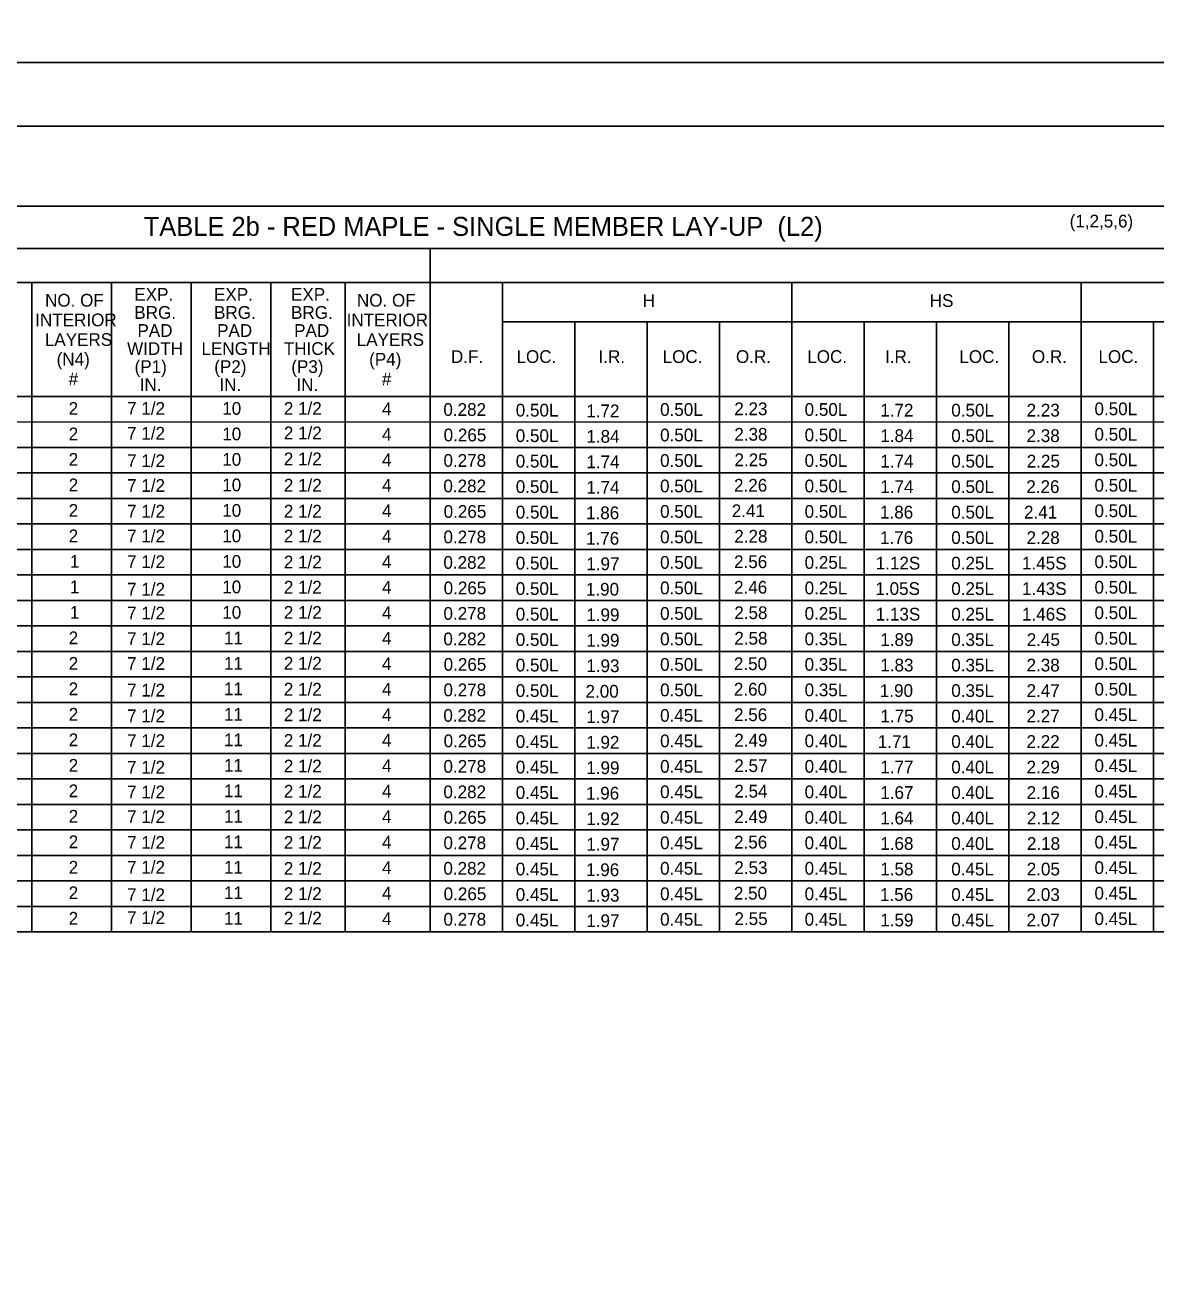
# Model space of a CAD drawing. Extents: x -5022 to -159, y 1126 to 7226.
# Drawn here: x -3538.3 to -3272.2, y 4400.9 to 4698.6 of the extents above; entities that cross this region are included whole.
import ezdxf

# ---------------------------------------------------------------- set-up
doc = ezdxf.new("R2010")
doc.units = 0
for name, color, linetype in [('2', 7, 'Continuous'), ('3', 7, 'Continuous'), ('PLT-BNDY', 7, 'Continuous')]:
    doc.layers.add(name, color=color, linetype=linetype)

msp = doc.modelspace()

# ---------------------------------------------------------------- linework, layer by layer
at = {"layer": '2'}
msp.add_line((-3014.13, 4674.81), (-3800.13, 4674.81), dxfattribs=at)
at = {"layer": '3'}
for p, q in [((-3765.21, 4655.97), (-3050.36, 4655.98)), ((-3765.21, 4646.05), (-3050.36, 4646.05)), ((-3442.95, 4646.05), (-3442.95, 4485.17)), ((-3765.21, 4637.98), (-3050.36, 4637.99)), ((-3536.7, 4637.98), (-3536.7, 4485.17)), ((-3517.95, 4637.98), (-3517.95, 4485.17)), ((-3499.2, 4637.98), (-3499.2, 4485.17)), ((-3480.45, 4637.98), (-3480.45, 4485.17)), ((-3462.95, 4637.98), (-3462.95, 4485.17)), ((-3425.93, 4637.99), (-3425.93, 4485.17)), ((-3357.84, 4637.98), (-3357.84, 4485.17)), ((-3289.76, 4637.99), (-3289.76, 4485.17)), ((-3425.93, 4628.78), (-3050.36, 4628.78)), ((-3408.9, 4628.78), (-3408.9, 4485.17)), ((-3391.88, 4628.78), (-3391.88, 4485.17)), ((-3374.86, 4628.78), (-3374.86, 4485.17)), ((-3340.82, 4628.78), (-3340.82, 4485.17)), ((-3323.8, 4628.78), (-3323.8, 4485.17)), ((-3306.78, 4628.78), (-3306.78, 4485.17)), ((-3272.74, 4628.78), (-3272.74, 4485.17)), ((-3425.93, 4620.78), (-3425.93, 4485.17)), ((-3765.21, 4611.17), (-3050.36, 4611.18)), ((-3745.21, 4605.17), (-3050.36, 4605.18)), ((-3745.21, 4599.17), (-3050.36, 4599.18)), ((-3765.21, 4593.17), (-3050.36, 4593.18)), ((-3745.21, 4587.17), (-3050.36, 4587.17)), ((-3745.21, 4581.17), (-3050.36, 4581.17)), ((-3765.21, 4575.17), (-3050.36, 4575.17)), ((-3745.21, 4569.17), (-3050.36, 4569.17)), ((-3745.21, 4563.17), (-3050.36, 4563.17)), ((-3765.21, 4557.17), (-3050.36, 4557.18)), ((-3745.21, 4551.17), (-3050.36, 4551.17)), ((-3745.21, 4545.17), (-3050.36, 4545.17)), ((-3765.21, 4539.17), (-3050.36, 4539.17)), ((-3745.21, 4533.17), (-3050.36, 4533.17)), ((-3745.21, 4527.17), (-3050.36, 4527.17)), ((-3765.21, 4521.17), (-3050.36, 4521.17)), ((-3745.21, 4515.17), (-3050.36, 4515.17)), ((-3745.21, 4509.17), (-3050.36, 4509.17)), ((-3765.21, 4503.17), (-3050.36, 4503.17)), ((-3745.21, 4497.17), (-3050.36, 4497.17)), ((-3745.21, 4491.17), (-3050.36, 4491.17)), ((-3765.21, 4485.17), (-3050.36, 4485.17))]:
    msp.add_line(p, q, dxfattribs=at)
at = {"layer": 'PLT-BNDY'}
for points in [[(-3840.13, 5283.81), (-2999.13, 5283.81), (-2999.13, 4689.81), (-3840.13, 4689.81)], [(-3840.13, 4689.81), (-2999.13, 4689.81), (-2999.13, 4095.81), (-3840.13, 4095.81)]]:
    msp.add_lwpolyline(points, close=True, dxfattribs=at)

# ---------------------------------------------------------------- texts
at = {"layer": '2'}
for s, height, p in [('TABLE 2b - RED MAPLE - SINGLE MEMBER LAY-UP  (L2)', 4.4793, (-3510.37, 4648.98)), ('(1,2,5,6)', 3, (-3292.48, 4650.97)), ('NO. OF', 3, (-3533.6, 4632.33)), ('EXP.', 3, (-3512.59, 4633.71)), ('EXP.', 3, (-3493.83, 4633.71)), ('EXP.', 3, (-3475.71, 4633.71)), ('NO. OF', 3, (-3460.2, 4632.33)), ('H', 3, (-3392.96, 4632.26)), ('HS', 3, (-3325.4, 4632.26)), ('BRG.', 3, (-3512.59, 4629.46)), ('BRG.', 3, (-3493.83, 4629.46)), ('BRG.', 3, (-3475.71, 4629.46)), ('INTERIOR', 3, (-3535.91, 4627.71)), ('PAD', 3, (-3511.86, 4625.21)), ('PAD', 3, (-3493.11, 4625.21)), ('PAD', 3, (-3474.98, 4625.21)), ('INTERIOR', 3, (-3462.63, 4627.7)), ('LAYERS', 3, (-3533.65, 4623.08)), ('LAYERS', 3, (-3460.25, 4623.08)), ('WIDTH', 3, (-3514.29, 4620.96)), ('LENGTH', 3, (-3496.79, 4620.96)), ('THICK', 3, (-3477.41, 4620.96)), ('(N4)', 3, (-3530.88, 4618.46)), ('(P1)', 3, (-3512.53, 4616.71)), ('(P2)', 3, (-3493.78, 4616.71)), ('(P3)', 3, (-3475.65, 4616.71)), ('(P4)', 3, (-3457.33, 4618.45)), ('D.F.', 3, (-3438.08, 4619.07)), ('LOC.', 3, (-3422.65, 4619.07)), ('I.R.', 3, (-3403.35, 4619.07)), ('LOC.', 3, (-3388.27, 4619.07)), ('O.R.', 3, (-3371.01, 4619.07)), ('LOC.', 3, (-3354.23, 4619.07)), ('I.R.', 3, (-3335.93, 4619.07)), ('LOC.', 3, (-3318.43, 4619.07)), ('O.R.', 3, (-3301.37, 4619.07)), ('LOC.', 3, (-3285.7, 4619.07)), ('#', 3, (-3528.04, 4613.83)), ('#', 3, (-3454.33, 4613.83)), ('IN.', 3, (-3511.33, 4612.46)), ('IN.', 3, (-3492.58, 4612.46)), ('IN.', 3, (-3474.46, 4612.46)), ('2', 3, (-3528.04, 4606.87)), ('7 1/2', 3, (-3514.29, 4606.87)), ('10', 3, (-3491.9, 4606.87)), ('2 1/2', 3, (-3477.41, 4606.87)), ('4', 3, (-3454.29, 4606.78)), ('0.282', 3, (-3439.86, 4606.62)), ('0.50L', 3, (-3422.83, 4606.46)), ('1.72', 3, (-3406.24, 4606.3)), ('0.50L', 3, (-3388.86, 4606.62)), ('2.23', 3, (-3371.4, 4606.78)), ('0.50L', 3, (-3354.85, 4606.62)), ('1.72', 3, (-3337.06, 4606.46)), ('0.50L', 3, (-3320.34, 4606.46)), ('2.23', 3, (-3302.61, 4606.46)), ('0.50L', 3, (-3286.64, 4606.78)), ('2 1/2', 3, (-3477.41, 4601.1)), ('2', 3, (-3528.04, 4600.87)), ('7 1/2', 3, (-3514.29, 4601.03)), ('10', 3, (-3491.9, 4600.87)), ('4', 3, (-3454.29, 4600.78)), ('0.265', 3, (-3439.8, 4600.62)), ('0.50L', 3, (-3422.83, 4600.46)), ('1.84', 3, (-3406.21, 4600.3)), ('0.50L', 3, (-3388.86, 4600.62)), ('2.38', 3, (-3371.4, 4600.78)), ('0.50L', 3, (-3354.85, 4600.62)), ('1.84', 3, (-3337.04, 4600.46)), ('0.50L', 3, (-3320.34, 4600.46)), ('2.38', 3, (-3302.62, 4600.46)), ('0.50L', 3, (-3286.64, 4600.78)), ('2', 3, (-3528.04, 4594.87)), ('7 1/2', 3, (-3514.29, 4594.55)), ('10', 3, (-3491.9, 4594.87)), ('2 1/2', 3, (-3477.41, 4594.99)), ('4', 3, (-3454.29, 4594.78)), ('0.278', 3, (-3439.84, 4594.62)), ('0.50L', 3, (-3422.83, 4594.46)), ('1.74', 3, (-3406.21, 4594.3)), ('0.50L', 3, (-3388.86, 4594.62)), ('2.25', 3, (-3371.36, 4594.78)), ('0.50L', 3, (-3354.85, 4594.62)), ('1.74', 3, (-3337.04, 4594.46)), ('0.50L', 3, (-3320.34, 4594.46)), ('2.25', 3, (-3302.58, 4594.46)), ('0.50L', 3, (-3286.64, 4594.78)), ('2', 3, (-3528.04, 4588.87)), ('7 1/2', 3, (-3514.29, 4588.73)), ('10', 3, (-3491.9, 4588.87)), ('2 1/2', 3, (-3477.41, 4588.79)), ('4', 3, (-3454.29, 4588.78)), ('0.282', 3, (-3439.86, 4588.62)), ('0.50L', 3, (-3422.83, 4588.46)), ('1.74', 3, (-3406.21, 4588.3)), ('0.50L', 3, (-3388.86, 4588.62)), ('2.26', 3, (-3371.46, 4588.78)), ('0.50L', 3, (-3354.85, 4588.62)), ('1.74', 3, (-3337.04, 4588.46)), ('0.50L', 3, (-3320.34, 4588.46)), ('2.26', 3, (-3302.68, 4588.46)), ('0.50L', 3, (-3286.64, 4588.78)), ('2', 3, (-3528.04, 4582.87)), ('7 1/2', 3, (-3514.29, 4582.68)), ('10', 3, (-3491.9, 4582.87)), ('2 1/2', 3, (-3477.41, 4582.68)), ('4', 3, (-3454.29, 4582.78)), ('0.265', 3, (-3439.8, 4582.62)), ('0.50L', 3, (-3422.83, 4582.46)), ('1.86', 3, (-3406.29, 4582.3)), ('0.50L', 3, (-3388.86, 4582.62)), ('2.41', 3, (-3372, 4582.78)), ('0.50L', 3, (-3354.85, 4582.62)), ('1.86', 3, (-3337.11, 4582.46)), ('0.50L', 3, (-3320.34, 4582.46)), ('2.41', 3, (-3303.22, 4582.46)), ('0.50L', 3, (-3286.64, 4582.78)), ('2', 3, (-3528.04, 4576.87)), ('7 1/2', 3, (-3514.29, 4576.85)), ('10', 3, (-3491.9, 4576.87)), ('2 1/2', 3, (-3477.41, 4576.83)), ('4', 3, (-3454.29, 4576.78)), ('0.278', 3, (-3439.84, 4576.62)), ('0.50L', 3, (-3422.83, 4576.46)), ('1.76', 3, (-3406.29, 4576.3)), ('0.50L', 3, (-3388.86, 4576.62)), ('2.28', 3, (-3371.4, 4576.78)), ('0.50L', 3, (-3354.85, 4576.62)), ('1.76', 3, (-3337.11, 4576.46)), ('0.50L', 3, (-3320.34, 4576.46)), ('2.28', 3, (-3302.62, 4576.46)), ('0.50L', 3, (-3286.64, 4576.78)), ('1', 3, (-3527.76, 4570.87)), ('7 1/2', 3, (-3514.29, 4570.8)), ('10', 3, (-3491.9, 4570.86)), ('2 1/2', 3, (-3477.41, 4570.72)), ('4', 3, (-3454.29, 4570.78)), ('0.282', 3, (-3439.86, 4570.62)), ('0.50L', 3, (-3422.83, 4570.46)), ('1.97', 3, (-3406.23, 4570.3)), ('0.50L', 3, (-3388.86, 4570.62)), ('2.56', 3, (-3371.46, 4570.78)), ('0.25L', 3, (-3354.85, 4570.62)), ('1.12S', 3, (-3338.12, 4570.46)), ('0.25L', 3, (-3320.34, 4570.46)), ('1.45S', 3, (-3303.69, 4570.46)), ('0.50L', 3, (-3286.64, 4570.78)), ('1', 3, (-3527.76, 4564.87)), ('7 1/2', 3, (-3514.29, 4564.32)), ('10', 3, (-3491.9, 4564.86)), ('2 1/2', 3, (-3477.41, 4564.79)), ('4', 3, (-3454.29, 4564.78)), ('0.265', 3, (-3439.8, 4564.62)), ('0.50L', 3, (-3422.83, 4564.46)), ('1.90', 3, (-3406.33, 4564.3)), ('0.50L', 3, (-3388.86, 4564.62)), ('2.46', 3, (-3371.46, 4564.78)), ('0.25L', 3, (-3354.85, 4564.62)), ('1.05S', 3, (-3338.2, 4564.46)), ('0.25L', 3, (-3320.34, 4564.46)), ('1.43S', 3, (-3303.69, 4564.46)), ('0.50L', 3, (-3286.64, 4564.78)), ('1', 3, (-3527.76, 4558.87)), ('7 1/2', 3, (-3514.29, 4558.7)), ('10', 3, (-3491.9, 4558.86)), ('2 1/2', 3, (-3477.41, 4558.85)), ('4', 3, (-3454.29, 4558.78)), ('0.278', 3, (-3439.84, 4558.62)), ('0.50L', 3, (-3422.83, 4558.45)), ('1.99', 3, (-3406.23, 4558.3)), ('0.50L', 3, (-3388.86, 4558.62)), ('2.58', 3, (-3371.4, 4558.78)), ('0.25L', 3, (-3354.85, 4558.62)), ('1.13S', 3, (-3338.12, 4558.45)), ('0.25L', 3, (-3320.34, 4558.45)), ('1.46S', 3, (-3303.69, 4558.45)), ('0.50L', 3, (-3286.64, 4558.78)), ('2', 3, (-3528.04, 4552.87)), ('7 1/2', 3, (-3514.29, 4552.66)), ('11', 3, (-3491.5, 4552.86)), ('2 1/2', 3, (-3477.41, 4552.82)), ('4', 3, (-3454.29, 4552.78)), ('0.282', 3, (-3439.86, 4552.62)), ('0.50L', 3, (-3422.83, 4552.46)), ('1.99', 3, (-3406.23, 4552.3)), ('0.50L', 3, (-3388.86, 4552.62)), ('2.58', 3, (-3371.4, 4552.78)), ('0.35L', 3, (-3354.85, 4552.62)), ('1.89', 3, (-3337.05, 4552.46)), ('0.35L', 3, (-3320.34, 4552.46)), ('2.45', 3, (-3302.58, 4552.46)), ('0.50L', 3, (-3286.64, 4552.78)), ('2', 3, (-3528.04, 4546.86)), ('7 1/2', 3, (-3514.29, 4546.83)), ('11', 3, (-3491.5, 4546.86)), ('2 1/2', 3, (-3477.41, 4546.89)), ('4', 3, (-3454.29, 4546.78)), ('0.265', 3, (-3439.8, 4546.62)), ('0.50L', 3, (-3422.83, 4546.46)), ('1.93', 3, (-3406.22, 4546.3)), ('0.50L', 3, (-3388.86, 4546.62)), ('2.50', 3, (-3371.5, 4546.78)), ('0.35L', 3, (-3354.85, 4546.62)), ('1.83', 3, (-3337.04, 4546.46)), ('0.35L', 3, (-3320.34, 4546.46)), ('2.38', 3, (-3302.62, 4546.46)), ('0.50L', 3, (-3286.64, 4546.78)), ('2', 3, (-3528.04, 4540.87)), ('7 1/2', 3, (-3514.29, 4540.56)), ('11', 3, (-3491.5, 4540.87)), ('2 1/2', 3, (-3477.41, 4540.78)), ('4', 3, (-3454.29, 4540.78)), ('0.278', 3, (-3439.84, 4540.62)), ('0.50L', 3, (-3422.83, 4540.46)), ('2.00', 3, (-3406.41, 4540.29)), ('0.50L', 3, (-3388.86, 4540.62)), ('2.60', 3, (-3371.5, 4540.78)), ('0.35L', 3, (-3354.85, 4540.62)), ('1.90', 3, (-3337.15, 4540.46)), ('0.35L', 3, (-3320.34, 4540.46)), ('2.47', 3, (-3302.62, 4540.46)), ('0.50L', 3, (-3286.64, 4540.78)), ('2', 3, (-3528.04, 4534.87)), ('7 1/2', 3, (-3514.29, 4534.51)), ('11', 3, (-3491.5, 4534.87)), ('2 1/2', 3, (-3477.41, 4534.75)), ('4', 3, (-3454.29, 4534.78)), ('0.282', 3, (-3439.86, 4534.62)), ('0.45L', 3, (-3422.83, 4534.46)), ('1.97', 3, (-3406.23, 4534.29)), ('0.45L', 3, (-3388.86, 4534.62)), ('2.56', 3, (-3371.46, 4534.78)), ('0.40L', 3, (-3354.85, 4534.62)), ('1.75', 3, (-3337.01, 4534.46)), ('0.40L', 3, (-3320.34, 4534.46)), ('2.27', 3, (-3302.62, 4534.46)), ('0.45L', 3, (-3286.64, 4534.78)), ('2', 3, (-3528.04, 4528.87)), ('7 1/2', 3, (-3514.29, 4528.68)), ('11', 3, (-3491.5, 4528.87)), ('2 1/2', 3, (-3477.41, 4528.73)), ('4', 3, (-3454.29, 4528.78)), ('0.265', 3, (-3439.8, 4528.62)), ('0.45L', 3, (-3422.83, 4528.46)), ('1.92', 3, (-3406.24, 4528.29)), ('0.45L', 3, (-3388.86, 4528.62)), ('2.49', 3, (-3371.4, 4528.78)), ('0.40L', 3, (-3354.85, 4528.62)), ('1.71', 3, (-3337.64, 4528.46)), ('0.40L', 3, (-3320.34, 4528.46)), ('2.22', 3, (-3302.63, 4528.46)), ('0.45L', 3, (-3286.64, 4528.78)), ('2', 3, (-3528.04, 4522.86)), ('7 1/2', 3, (-3514.29, 4522.42)), ('11', 3, (-3491.5, 4522.86)), ('2 1/2', 3, (-3477.41, 4522.7)), ('4', 3, (-3454.29, 4522.78)), ('0.278', 3, (-3439.84, 4522.62)), ('0.45L', 3, (-3422.83, 4522.46)), ('1.99', 3, (-3406.23, 4522.3)), ('0.45L', 3, (-3388.86, 4522.62)), ('2.57', 3, (-3371.4, 4522.78)), ('0.40L', 3, (-3354.85, 4522.62)), ('1.77', 3, (-3337.05, 4522.46)), ('0.40L', 3, (-3320.34, 4522.46)), ('2.29', 3, (-3302.62, 4522.46)), ('0.45L', 3, (-3286.64, 4522.78)), ('2', 3, (-3528.04, 4516.86)), ('7 1/2', 3, (-3514.29, 4516.59)), ('11', 3, (-3491.5, 4516.86)), ('2 1/2', 3, (-3477.41, 4516.76)), ('4', 3, (-3454.29, 4516.78)), ('0.282', 3, (-3439.86, 4516.62)), ('0.45L', 3, (-3422.83, 4516.46)), ('1.96', 3, (-3406.29, 4516.3)), ('0.45L', 3, (-3388.86, 4516.62)), ('2.54', 3, (-3371.39, 4516.78)), ('0.40L', 3, (-3354.85, 4516.62)), ('1.67', 3, (-3337.05, 4516.46)), ('0.40L', 3, (-3320.34, 4516.46)), ('2.16', 3, (-3302.6, 4516.46)), ('0.45L', 3, (-3286.64, 4516.78)), ('2', 3, (-3528.04, 4510.86)), ('7 1/2', 3, (-3514.29, 4510.76)), ('11', 3, (-3491.5, 4510.86)), ('2 1/2', 3, (-3477.41, 4510.74)), ('4', 3, (-3454.29, 4510.78)), ('0.265', 3, (-3439.8, 4510.62)), ('0.45L', 3, (-3422.83, 4510.46)), ('1.92', 3, (-3406.24, 4510.3)), ('0.45L', 3, (-3388.86, 4510.62)), ('2.49', 3, (-3371.4, 4510.78)), ('0.40L', 3, (-3354.85, 4510.62)), ('1.64', 3, (-3337.04, 4510.46)), ('0.40L', 3, (-3320.34, 4510.46)), ('2.12', 3, (-3302.55, 4510.46)), ('0.45L', 3, (-3286.64, 4510.78)), ('2', 3, (-3528.04, 4504.86)), ('7 1/2', 3, (-3514.29, 4504.71)), ('11', 3, (-3491.5, 4504.86)), ('2 1/2', 3, (-3477.41, 4504.71)), ('4', 3, (-3454.29, 4504.78)), ('0.278', 3, (-3439.84, 4504.62)), ('0.45L', 3, (-3422.83, 4504.46)), ('1.97', 3, (-3406.23, 4504.3)), ('0.45L', 3, (-3388.86, 4504.62)), ('2.56', 3, (-3371.46, 4504.78)), ('0.40L', 3, (-3354.85, 4504.62)), ('1.68', 3, (-3337.05, 4504.46)), ('0.40L', 3, (-3320.34, 4504.46)), ('2.18', 3, (-3302.54, 4504.46)), ('0.45L', 3, (-3286.64, 4504.78)), ('2', 3, (-3528.04, 4498.87)), ('7 1/2', 3, (-3514.29, 4498.88)), ('11', 3, (-3491.5, 4498.86)), ('2 1/2', 3, (-3477.41, 4498.6)), ('4', 3, (-3454.29, 4498.78)), ('0.282', 3, (-3439.86, 4498.62)), ('0.45L', 3, (-3422.83, 4498.45)), ('1.96', 3, (-3406.29, 4498.29)), ('0.45L', 3, (-3388.86, 4498.62)), ('2.53', 3, (-3371.4, 4498.78)), ('0.45L', 3, (-3354.85, 4498.62)), ('1.58', 3, (-3337.05, 4498.45)), ('0.45L', 3, (-3320.34, 4498.45)), ('2.05', 3, (-3302.58, 4498.45)), ('0.45L', 3, (-3286.64, 4498.78)), ('2', 3, (-3528.04, 4492.87)), ('7 1/2', 3, (-3514.29, 4492.4)), ('11', 3, (-3491.5, 4492.86)), ('2 1/2', 3, (-3477.41, 4492.66)), ('4', 3, (-3454.29, 4492.78)), ('0.265', 3, (-3439.8, 4492.62)), ('0.45L', 3, (-3422.83, 4492.45)), ('1.93', 3, (-3406.22, 4492.29)), ('0.45L', 3, (-3388.86, 4492.62)), ('2.50', 3, (-3371.5, 4492.77)), ('0.45L', 3, (-3354.85, 4492.62)), ('1.56', 3, (-3337.11, 4492.45)), ('0.45L', 3, (-3320.34, 4492.45)), ('2.03', 3, (-3302.61, 4492.45)), ('0.45L', 3, (-3286.64, 4492.77)), ('2', 3, (-3528.04, 4486.86)), ('7 1/2', 3, (-3514.29, 4487.01)), ('11', 3, (-3491.5, 4486.86)), ('2 1/2', 3, (-3477.41, 4486.9)), ('4', 3, (-3454.29, 4486.77)), ('0.278', 3, (-3439.84, 4486.62)), ('0.45L', 3, (-3422.83, 4486.45)), ('1.97', 3, (-3406.23, 4486.29)), ('0.45L', 3, (-3388.86, 4486.62)), ('2.55', 3, (-3371.36, 4486.77)), ('0.45L', 3, (-3354.85, 4486.62)), ('1.59', 3, (-3337.05, 4486.45)), ('0.45L', 3, (-3320.34, 4486.45)), ('2.07', 3, (-3302.62, 4486.45)), ('0.45L', 3, (-3286.64, 4486.77))]:
    msp.add_text(s, height=height, dxfattribs=at).set_placement(p)

doc.saveas('drawing.dxf')
